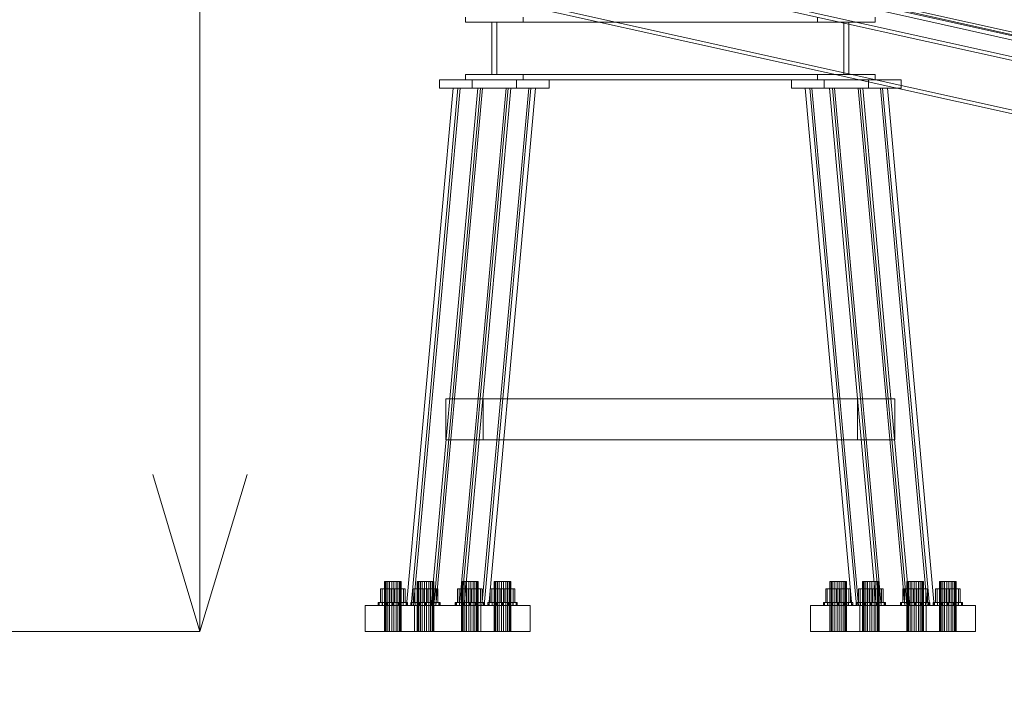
# Model space of a CAD drawing. Header units: millimetres. Extents: x -4738 to 65662, y -68080 to 6847.
# Tile 896 of 1056: x 24808 to 25748, y -67 to 585. Entities that reach past the tile are written whole.
import ezdxf

# ---------------------------------------------------------------- set-up
doc = ezdxf.new("R2010")
doc.units = ezdxf.units.MM
for name, color, linetype, lineweight in [('COTAS_O', 1, 'Continuous', 0), ('COTAS_P', 1, 'Continuous', 0), ('lateral_C10', 7, 'Continuous', 0)]:
    doc.layers.add(name, color=color, linetype=linetype, lineweight=lineweight)
doc.dimstyles.new('R19_100', dxfattribs={"dimtxt": 250, "dimasz": 150, "dimexe": 150, "dimexo": 80, "dimgap": 100, "dimtad": 1, "dimtih": 1, "dimtoh": 1, "dimdsep": 46, "dimcen": 0.09, "dimadec": 0, "dimazin": 0, "dimtfac": 1, "dimtdec": 4, "dimtofl": 0, "dimtmove": 0, "dimatfit": 3, "dimfxl": 1, "dimtolj": 1, "dimtzin": 0, "dimarcsym": 0})

# ---------------------------------------------------------------- blocks, each defined once
blk = doc.blocks.new('DIM_R31_6')
at = {"layer": 'COTAS_P'}
for p, q in [((24580.07, 3250), (24980.07, 3250)), ((24980.07, 3250), (24935.07, 3100)), ((24980.07, 0), (24980.07, 3250)), ((24980.07, 3250), (25025.07, 3100)), ((24980.07, 0), (24935.07, 150)), ((24980.07, 0), (25025.07, 150)), ((24580.07, 0), (24980.07, 0))]:
    blk.add_line(p, q, dxfattribs=at)
blk.add_text('3250 P', height=250, rotation=90, dxfattribs=at).set_placement((24880.07, 1625))
blk = doc.blocks.new('DIM_R31_26')
at = {"layer": 'COTAS_O'}
for p, q in [((23750.07, 0), (23750.07, -900)), ((25950.07, 0), (25950.07, -900)), ((23750.07, -900), (23900.07, -855)), ((25950.07, -900), (25800.07, -855)), ((23750.07, -900), (25950.07, -900)), ((23750.07, -900), (23900.07, -945)), ((25950.07, -900), (25800.07, -945))]:
    blk.add_line(p, q, dxfattribs=at)
blk.add_text('2200 O', height=250, dxfattribs=at).set_placement((24850.07, -800))
blk = doc.blocks.new('DIM_R31_32')
at = {"layer": 'COTAS_P'}
for p, q in [((112.7, 0), (112.7, -2500)), ((65298.09, 0), (65298.09, -2500)), ((112.7, -2500), (262.7, -2455)), ((65298.09, -2500), (65148.09, -2455)), ((112.7, -2500), (65298.09, -2500)), ((112.7, -2500), (262.7, -2545)), ((65298.09, -2500), (65148.09, -2545))]:
    blk.add_line(p, q, dxfattribs=at)
blk.add_text('65185.39 P', height=250, dxfattribs=at).set_placement((32705.4, -2400))

msp = doc.modelspace()

# ---------------------------------------------------------------- linework, layer by layer
at = {"layer": 'lateral_C10'}
for p, q in [((18241.459, 2248.813), (27684.903, 132.947)), ((27685.833, 137.844), (18242.389, 2253.71)), ((25082.188, 695.397), (26164.36, 454.824)), ((26179.99, 454.824), (25097.818, 695.397)), ((26155.133, 405.839), (25072.961, 646.412)), ((26170.763, 405.839), (25088.591, 646.412)), ((26491.177, 405.839), (25409.006, 646.412)), ((26506.807, 405.839), (25424.635, 646.412)), ((25233.523, 587.111), (25233.523, 582.111)), ((25288.753, 582.111), (25288.753, 587.111)), ((25569.567, 582.111), (25569.567, 587.111)), ((25624.797, 587.111), (25624.797, 582.111)), ((25233.523, 582.111), (25288.753, 582.111)), ((25233.523, 582.111), (25569.567, 582.111)), ((25258.837, 582.111), (25258.837, 532.111)), ((25263.439, 582.111), (25258.837, 582.111)), ((25594.881, 582.111), (25258.837, 582.111)), ((25263.439, 532.111), (25263.439, 582.111)), ((25263.439, 582.111), (25599.484, 582.111)), ((25288.753, 582.111), (25624.797, 582.111)), ((25624.797, 582.111), (25569.567, 582.111)), ((25594.881, 582.111), (25599.484, 582.111)), ((25594.881, 532.111), (25594.881, 582.111)), ((25599.484, 582.111), (25599.484, 532.111)), ((25239.948, 527.111), (25208.688, 527.111)), ((25208.688, 527.111), (25282.328, 527.111)), ((25208.688, 527.111), (25208.688, 519.111)), ((25233.523, 532.111), (25233.523, 527.111)), ((25288.753, 532.111), (25233.523, 532.111)), ((25569.567, 532.111), (25233.523, 532.111)), ((25233.523, 527.111), (25288.753, 527.111)), ((25233.523, 527.111), (25569.567, 527.111)), ((25313.588, 527.111), (25239.948, 527.111)), ((25239.948, 519.111), (25239.948, 527.111)), ((25258.837, 532.111), (25263.439, 532.111)), ((25258.837, 532.111), (25594.881, 532.111)), ((25263.439, 532.111), (25599.484, 532.111)), ((25282.328, 527.111), (25313.588, 527.111)), ((25282.328, 519.111), (25282.328, 527.111)), ((25288.753, 527.111), (25288.753, 532.111)), ((25288.753, 532.111), (25624.797, 532.111)), ((25288.753, 527.111), (25624.797, 527.111)), ((25313.588, 527.111), (25313.588, 519.111)), ((25575.992, 527.111), (25544.733, 527.111)), ((25544.733, 527.111), (25618.372, 527.111)), ((25544.733, 527.111), (25544.733, 519.111)), ((25569.567, 532.111), (25624.797, 532.111)), ((25569.567, 527.111), (25569.567, 532.111)), ((25624.797, 527.111), (25569.567, 527.111)), ((25649.632, 527.111), (25575.992, 527.111)), ((25575.992, 519.111), (25575.992, 527.111)), ((25599.484, 532.111), (25594.881, 532.111)), ((25618.372, 527.111), (25649.632, 527.111)), ((25618.372, 519.111), (25618.372, 527.111)), ((25624.797, 532.111), (25624.797, 527.111)), ((25649.632, 527.111), (25649.632, 519.111)), ((25221.801, 519.111), (25177.226, 25)), ((25181.829, 25), (25226.403, 519.111)), ((25183.783, 25), (25228.357, 519.111)), ((25200.671, 25), (25245.246, 519.111)), ((25247.894, 519.111), (25203.32, 25)), ((25249.848, 519.111), (25205.274, 25)), ((25282.328, 519.111), (25208.688, 519.111)), ((25208.688, 519.111), (25239.948, 519.111)), ((25245.246, 519.111), (25221.801, 519.111)), ((25221.801, 519.111), (25226.403, 519.111)), ((25226.403, 519.111), (25249.848, 519.111)), ((25228.357, 519.111), (25226.403, 519.111)), ((25226.403, 519.111), (25272.428, 519.111)), ((25272.428, 519.111), (25227.854, 25)), ((25274.382, 519.111), (25228.357, 519.111)), ((25274.382, 519.111), (25229.807, 25)), ((25232.456, 25), (25277.031, 519.111)), ((25239.948, 519.111), (25313.588, 519.111)), ((25249.848, 519.111), (25245.246, 519.111)), ((25249.848, 519.111), (25247.894, 519.111)), ((25247.894, 519.111), (25293.919, 519.111)), ((25249.345, 25), (25293.919, 519.111)), ((25295.873, 519.111), (25249.848, 519.111)), ((25251.299, 25), (25295.873, 519.111)), ((25300.476, 519.111), (25255.901, 25)), ((25295.873, 519.111), (25272.428, 519.111)), ((25272.428, 519.111), (25277.031, 519.111)), ((25272.428, 519.111), (25274.382, 519.111)), ((25277.031, 519.111), (25300.476, 519.111)), ((25313.588, 519.111), (25282.328, 519.111)), ((25293.919, 519.111), (25295.873, 519.111)), ((25300.476, 519.111), (25295.873, 519.111)), ((25618.372, 519.111), (25544.733, 519.111)), ((25544.733, 519.111), (25575.992, 519.111)), ((25581.29, 519.111), (25557.845, 519.111)), ((25557.845, 519.111), (25562.448, 519.111)), ((25557.845, 519.111), (25602.42, 25)), ((25562.448, 519.111), (25585.892, 519.111)), ((25607.022, 25), (25562.448, 519.111)), ((25564.401, 519.111), (25562.448, 519.111)), ((25562.448, 519.111), (25608.472, 519.111)), ((25610.426, 519.111), (25564.401, 519.111)), ((25608.976, 25), (25564.401, 519.111)), ((25575.992, 519.111), (25649.632, 519.111)), ((25585.892, 519.111), (25581.29, 519.111)), ((25625.864, 25), (25581.29, 519.111)), ((25585.892, 519.111), (25583.939, 519.111)), ((25583.939, 519.111), (25629.964, 519.111)), ((25583.939, 519.111), (25628.513, 25)), ((25585.892, 519.111), (25630.467, 25)), ((25631.917, 519.111), (25585.892, 519.111)), ((25631.917, 519.111), (25608.472, 519.111)), ((25608.472, 519.111), (25613.075, 519.111)), ((25608.472, 519.111), (25653.047, 25)), ((25608.472, 519.111), (25610.426, 519.111)), ((25610.426, 519.111), (25655.001, 25)), ((25613.075, 519.111), (25636.52, 519.111)), ((25657.649, 25), (25613.075, 519.111)), ((25649.632, 519.111), (25618.372, 519.111)), ((25629.964, 519.111), (25631.917, 519.111)), ((25674.538, 25), (25629.964, 519.111)), ((25636.52, 519.111), (25631.917, 519.111)), ((25676.492, 25), (25631.917, 519.111)), ((25636.52, 519.111), (25681.094, 25)), ((25607.76, 222.38), (25214.661, 222.38)), ((25214.661, 222.38), (25250.56, 222.38)), ((25214.661, 183.38), (25214.661, 222.38)), ((25250.56, 222.38), (25643.66, 222.38)), ((25250.56, 183.38), (25250.56, 222.38)), ((25643.66, 222.38), (25607.76, 222.38)), ((25607.76, 183.38), (25607.76, 222.38)), ((25643.66, 222.38), (25643.66, 183.38)), ((25250.56, 183.38), (25214.661, 183.38)), ((25214.661, 183.38), (25607.76, 183.38)), ((25643.66, 183.38), (25250.56, 183.38)), ((25607.76, 183.38), (25643.66, 183.38)), ((25156.75, 48), (25156.173, 48)), ((25156.173, 48), (25157.725, 48)), ((25156.173, 0), (25156.173, 48)), ((25159.299, 48), (25156.75, 48)), ((25156.75, 48), (25156.75, 0)), ((25157.725, 48), (25160.988, 48)), ((25157.725, 0), (25157.725, 48)), ((25163.139, 48), (25159.299, 48)), ((25159.299, 0), (25159.299, 48)), ((25160.988, 48), (25165.089, 48)), ((25160.988, 0), (25160.988, 48)), ((25167.24, 48), (25163.139, 48)), ((25163.139, 0), (25163.139, 48)), ((25165.089, 48), (25168.928, 48)), ((25165.089, 0), (25165.089, 48)), ((25170.503, 48), (25167.24, 48)), ((25167.24, 0), (25167.24, 48)), ((25168.928, 48), (25171.478, 48)), ((25168.928, 0), (25168.928, 48)), ((25172.054, 48), (25170.503, 48)), ((25170.503, 0), (25170.503, 48)), ((25171.478, 48), (25172.054, 48)), ((25171.478, 0), (25171.478, 48)), ((25172.054, 0), (25172.054, 48)), ((25188.01, 48), (25187.433, 48)), ((25187.433, 48), (25188.985, 48)), ((25187.433, 0), (25187.433, 48)), ((25190.559, 48), (25188.01, 48)), ((25188.01, 48), (25188.01, 0)), ((25188.985, 48), (25192.248, 48)), ((25188.985, 0), (25188.985, 48)), ((25194.399, 48), (25190.559, 48)), ((25190.559, 0), (25190.559, 48)), ((25192.248, 48), (25196.349, 48)), ((25192.248, 0), (25192.248, 48)), ((25198.5, 48), (25194.399, 48)), ((25194.399, 0), (25194.399, 48)), ((25196.349, 48), (25200.188, 48)), ((25196.349, 0), (25196.349, 48)), ((25201.763, 48), (25198.5, 48)), ((25198.5, 0), (25198.5, 48)), ((25200.188, 48), (25202.738, 48)), ((25200.188, 0), (25200.188, 48)), ((25203.314, 48), (25201.763, 48)), ((25201.763, 0), (25201.763, 48)), ((25202.738, 48), (25203.314, 48)), ((25202.738, 0), (25202.738, 48)), ((25203.314, 0), (25203.314, 48)), ((25230.39, 48), (25229.813, 48)), ((25229.813, 48), (25231.364, 48)), ((25229.813, 0), (25229.813, 48)), ((25232.939, 48), (25230.39, 48)), ((25230.39, 48), (25230.39, 0)), ((25231.364, 48), (25234.628, 48)), ((25231.364, 0), (25231.364, 48)), ((25236.779, 48), (25232.939, 48)), ((25232.939, 0), (25232.939, 48)), ((25234.628, 48), (25238.728, 48)), ((25234.628, 0), (25234.628, 48)), ((25240.88, 48), (25236.779, 48)), ((25236.779, 0), (25236.779, 48)), ((25238.728, 48), (25242.568, 48)), ((25238.728, 0), (25238.728, 48)), ((25244.143, 48), (25240.88, 48)), ((25240.88, 0), (25240.88, 48)), ((25242.568, 48), (25245.118, 48)), ((25242.568, 0), (25242.568, 48)), ((25245.694, 48), (25244.143, 48)), ((25244.143, 0), (25244.143, 48)), ((25245.118, 48), (25245.694, 48)), ((25245.118, 0), (25245.118, 48)), ((25245.694, 0), (25245.694, 48)), ((25261.65, 48), (25261.073, 48)), ((25261.073, 48), (25262.624, 48)), ((25261.073, 0), (25261.073, 48)), ((25264.199, 48), (25261.65, 48)), ((25261.65, 48), (25261.65, 0)), ((25262.624, 48), (25265.888, 48)), ((25262.624, 0), (25262.624, 48)), ((25268.039, 48), (25264.199, 48)), ((25264.199, 0), (25264.199, 48)), ((25265.888, 48), (25269.988, 48)), ((25265.888, 0), (25265.888, 48)), ((25272.14, 48), (25268.039, 48)), ((25268.039, 0), (25268.039, 48)), ((25269.988, 48), (25273.828, 48)), ((25269.988, 0), (25269.988, 48)), ((25275.403, 48), (25272.14, 48)), ((25272.14, 0), (25272.14, 48)), ((25273.828, 48), (25276.378, 48)), ((25273.828, 0), (25273.828, 48)), ((25276.954, 48), (25275.403, 48)), ((25275.403, 0), (25275.403, 48)), ((25276.378, 48), (25276.954, 48)), ((25276.378, 0), (25276.378, 48)), ((25276.954, 0), (25276.954, 48)), ((25581.943, 48), (25581.367, 48)), ((25581.367, 48), (25582.918, 48)), ((25581.367, 0), (25581.367, 48)), ((25584.493, 48), (25581.943, 48)), ((25581.943, 48), (25581.943, 0)), ((25582.918, 48), (25586.181, 48)), ((25582.918, 0), (25582.918, 48)), ((25588.332, 48), (25584.493, 48)), ((25584.493, 0), (25584.493, 48)), ((25586.181, 48), (25590.282, 48)), ((25586.181, 0), (25586.181, 48)), ((25592.433, 48), (25588.332, 48)), ((25588.332, 0), (25588.332, 48)), ((25590.282, 48), (25594.121, 48)), ((25590.282, 0), (25590.282, 48)), ((25595.696, 48), (25592.433, 48)), ((25592.433, 0), (25592.433, 48)), ((25594.121, 48), (25596.671, 48)), ((25594.121, 0), (25594.121, 48)), ((25597.247, 48), (25595.696, 48)), ((25595.696, 0), (25595.696, 48)), ((25596.671, 48), (25597.247, 48)), ((25596.671, 0), (25596.671, 48)), ((25597.247, 0), (25597.247, 48)), ((25613.203, 48), (25612.627, 48)), ((25612.627, 48), (25614.178, 48)), ((25612.627, 0), (25612.627, 48)), ((25615.753, 48), (25613.203, 48)), ((25613.203, 48), (25613.203, 0)), ((25614.178, 48), (25617.441, 48)), ((25614.178, 0), (25614.178, 48)), ((25619.592, 48), (25615.753, 48)), ((25615.753, 0), (25615.753, 48)), ((25617.441, 48), (25621.542, 48)), ((25617.441, 0), (25617.441, 48)), ((25623.693, 48), (25619.592, 48)), ((25619.592, 0), (25619.592, 48)), ((25621.542, 48), (25625.381, 48)), ((25621.542, 0), (25621.542, 48)), ((25626.956, 48), (25623.693, 48)), ((25623.693, 0), (25623.693, 48)), ((25625.381, 48), (25627.931, 48)), ((25625.381, 0), (25625.381, 48)), ((25628.507, 48), (25626.956, 48)), ((25626.956, 0), (25626.956, 48)), ((25627.931, 48), (25628.507, 48)), ((25627.931, 0), (25627.931, 48)), ((25628.507, 0), (25628.507, 48)), ((25655.583, 48), (25655.006, 48)), ((25655.006, 48), (25656.558, 48)), ((25655.006, 0), (25655.006, 48)), ((25658.132, 48), (25655.583, 48)), ((25655.583, 48), (25655.583, 0)), ((25656.558, 48), (25659.821, 48)), ((25656.558, 0), (25656.558, 48)), ((25661.972, 48), (25658.132, 48)), ((25658.132, 0), (25658.132, 48)), ((25659.821, 48), (25663.922, 48)), ((25659.821, 0), (25659.821, 48)), ((25666.073, 48), (25661.972, 48)), ((25661.972, 0), (25661.972, 48)), ((25663.922, 48), (25667.761, 48)), ((25663.922, 0), (25663.922, 48)), ((25669.336, 48), (25666.073, 48)), ((25666.073, 0), (25666.073, 48)), ((25667.761, 48), (25670.311, 48)), ((25667.761, 0), (25667.761, 48)), ((25670.887, 48), (25669.336, 48)), ((25669.336, 0), (25669.336, 48)), ((25670.311, 48), (25670.887, 48)), ((25670.311, 0), (25670.311, 48)), ((25670.887, 0), (25670.887, 48)), ((25686.843, 48), (25686.266, 48)), ((25686.266, 48), (25687.818, 48)), ((25686.266, 0), (25686.266, 48)), ((25689.392, 48), (25686.843, 48)), ((25686.843, 48), (25686.843, 0)), ((25687.818, 48), (25691.081, 48)), ((25687.818, 0), (25687.818, 48)), ((25693.232, 48), (25689.392, 48)), ((25689.392, 0), (25689.392, 48)), ((25691.081, 48), (25695.182, 48)), ((25691.081, 0), (25691.081, 48)), ((25697.333, 48), (25693.232, 48)), ((25693.232, 0), (25693.232, 48)), ((25695.182, 48), (25699.021, 48)), ((25695.182, 0), (25695.182, 48)), ((25700.596, 48), (25697.333, 48)), ((25697.333, 0), (25697.333, 48)), ((25699.021, 48), (25701.571, 48)), ((25699.021, 0), (25699.021, 48)), ((25702.147, 48), (25700.596, 48)), ((25700.596, 0), (25700.596, 48)), ((25701.571, 48), (25702.147, 48)), ((25701.571, 0), (25701.571, 48)), ((25702.147, 0), (25702.147, 48)), ((25152.331, 40.8), (25153.891, 40.8)), ((25162.554, 40.8), (25152.331, 40.8)), ((25152.331, 40.8), (25152.331, 28)), ((25153.891, 40.8), (25165.674, 40.8)), ((25153.891, 28), (25153.891, 40.8)), ((25174.337, 40.8), (25162.554, 40.8)), ((25162.554, 28), (25162.554, 40.8)), ((25165.674, 40.8), (25175.896, 40.8)), ((25165.674, 28), (25165.674, 40.8)), ((25175.896, 40.8), (25174.337, 40.8)), ((25174.337, 28), (25174.337, 40.8)), ((25175.896, 28), (25175.896, 40.8)), ((25183.591, 40.8), (25185.151, 40.8)), ((25193.814, 40.8), (25183.591, 40.8)), ((25183.591, 40.8), (25183.591, 28)), ((25185.151, 40.8), (25196.933, 40.8)), ((25185.151, 28), (25185.151, 40.8)), ((25205.596, 40.8), (25193.814, 40.8)), ((25193.814, 28), (25193.814, 40.8)), ((25196.933, 40.8), (25207.156, 40.8)), ((25196.933, 28), (25196.933, 40.8)), ((25207.156, 40.8), (25205.596, 40.8)), ((25205.596, 28), (25205.596, 40.8)), ((25207.156, 28), (25207.156, 40.8)), ((25225.971, 40.8), (25227.531, 40.8)), ((25236.194, 40.8), (25225.971, 40.8)), ((25225.971, 40.8), (25225.971, 28)), ((25227.531, 40.8), (25239.313, 40.8)), ((25227.531, 28), (25227.531, 40.8)), ((25247.976, 40.8), (25236.194, 40.8)), ((25236.194, 28), (25236.194, 40.8)), ((25239.313, 40.8), (25249.536, 40.8)), ((25239.313, 28), (25239.313, 40.8)), ((25249.536, 40.8), (25247.976, 40.8)), ((25247.976, 28), (25247.976, 40.8)), ((25249.536, 28), (25249.536, 40.8)), ((25257.231, 40.8), (25258.791, 40.8)), ((25267.454, 40.8), (25257.231, 40.8)), ((25257.231, 40.8), (25257.231, 28)), ((25258.791, 40.8), (25270.573, 40.8)), ((25258.791, 28), (25258.791, 40.8)), ((25279.236, 40.8), (25267.454, 40.8)), ((25267.454, 28), (25267.454, 40.8)), ((25270.573, 40.8), (25280.796, 40.8)), ((25270.573, 28), (25270.573, 40.8)), ((25280.796, 40.8), (25279.236, 40.8)), ((25279.236, 28), (25279.236, 40.8)), ((25280.796, 28), (25280.796, 40.8)), ((25577.525, 40.8), (25579.084, 40.8)), ((25587.747, 40.8), (25577.525, 40.8)), ((25577.525, 40.8), (25577.525, 28)), ((25579.084, 40.8), (25590.867, 40.8)), ((25579.084, 28), (25579.084, 40.8)), ((25599.53, 40.8), (25587.747, 40.8)), ((25587.747, 28), (25587.747, 40.8)), ((25590.867, 40.8), (25601.089, 40.8)), ((25590.867, 28), (25590.867, 40.8)), ((25601.089, 40.8), (25599.53, 40.8)), ((25599.53, 28), (25599.53, 40.8)), ((25601.089, 28), (25601.089, 40.8)), ((25608.785, 40.8), (25610.344, 40.8)), ((25619.007, 40.8), (25608.785, 40.8)), ((25608.785, 40.8), (25608.785, 28)), ((25610.344, 40.8), (25622.127, 40.8)), ((25610.344, 28), (25610.344, 40.8)), ((25630.79, 40.8), (25619.007, 40.8)), ((25619.007, 28), (25619.007, 40.8)), ((25622.127, 40.8), (25632.349, 40.8)), ((25622.127, 28), (25622.127, 40.8)), ((25632.349, 40.8), (25630.79, 40.8)), ((25630.79, 28), (25630.79, 40.8)), ((25632.349, 28), (25632.349, 40.8)), ((25651.164, 40.8), (25652.724, 40.8)), ((25661.387, 40.8), (25651.164, 40.8)), ((25651.164, 40.8), (25651.164, 28)), ((25652.724, 40.8), (25664.507, 40.8)), ((25652.724, 28), (25652.724, 40.8)), ((25673.17, 40.8), (25661.387, 40.8)), ((25661.387, 28), (25661.387, 40.8)), ((25664.507, 40.8), (25674.729, 40.8)), ((25664.507, 28), (25664.507, 40.8)), ((25674.729, 40.8), (25673.17, 40.8)), ((25673.17, 28), (25673.17, 40.8)), ((25674.729, 28), (25674.729, 40.8)), ((25682.424, 40.8), (25683.984, 40.8)), ((25692.647, 40.8), (25682.424, 40.8)), ((25682.424, 40.8), (25682.424, 28)), ((25683.984, 40.8), (25695.766, 40.8)), ((25683.984, 28), (25683.984, 40.8)), ((25704.429, 40.8), (25692.647, 40.8)), ((25692.647, 28), (25692.647, 40.8)), ((25695.766, 40.8), (25705.989, 40.8)), ((25695.766, 28), (25695.766, 40.8)), ((25705.989, 40.8), (25704.429, 40.8)), ((25704.429, 28), (25704.429, 40.8)), ((25705.989, 28), (25705.989, 40.8)), ((25184.779, 25), (25137.889, 25)), ((25137.889, 25), (25248.349, 25)), ((25137.889, 25), (25137.889, 0)), ((25151.227, 28), (25150.114, 28)), ((25150.114, 28), (25151.133, 28)), ((25150.114, 25), (25150.114, 28)), ((25151.133, 25), (25150.114, 25)), ((25150.114, 25), (25151.227, 25)), ((25151.133, 28), (25154.128, 28)), ((25151.133, 25), (25151.133, 28)), ((25154.128, 25), (25151.133, 25)), ((25154.301, 28), (25151.227, 28)), ((25151.227, 28), (25151.227, 25)), ((25151.227, 25), (25154.301, 25)), ((25153.891, 28), (25152.331, 28)), ((25152.331, 28), (25162.554, 28)), ((25165.674, 28), (25153.891, 28)), ((25154.128, 28), (25158.643, 28)), ((25154.128, 25), (25154.128, 28)), ((25158.643, 25), (25154.128, 25)), ((25158.87, 28), (25154.301, 28)), ((25154.301, 25), (25154.301, 28)), ((25154.301, 25), (25158.87, 25)), ((25158.643, 28), (25163.991, 28)), ((25158.643, 25), (25158.643, 28)), ((25163.991, 25), (25158.643, 25)), ((25164.236, 28), (25158.87, 28)), ((25158.87, 25), (25158.87, 28)), ((25158.87, 25), (25164.236, 25)), ((25162.554, 28), (25174.337, 28)), ((25163.991, 28), (25169.358, 28)), ((25163.991, 25), (25163.991, 28)), ((25169.358, 25), (25163.991, 25)), ((25169.584, 28), (25164.236, 28)), ((25164.236, 25), (25164.236, 28)), ((25164.236, 25), (25169.584, 25)), ((25175.896, 28), (25165.674, 28)), ((25169.358, 28), (25173.926, 28)), ((25169.358, 25), (25169.358, 28)), ((25173.926, 25), (25169.358, 25)), ((25174.1, 28), (25169.584, 28)), ((25169.584, 25), (25169.584, 28)), ((25169.584, 25), (25174.1, 25)), ((25173.926, 28), (25177.001, 28)), ((25173.926, 25), (25173.926, 28)), ((25177.001, 25), (25173.926, 25)), ((25177.095, 28), (25174.1, 28)), ((25174.1, 25), (25174.1, 28)), ((25174.1, 25), (25177.095, 25)), ((25174.337, 28), (25175.896, 28)), ((25177.001, 28), (25178.113, 28)), ((25177.001, 25), (25177.001, 28)), ((25178.113, 25), (25177.001, 25)), ((25178.113, 28), (25177.095, 28)), ((25177.095, 25), (25177.095, 28)), ((25177.095, 25), (25178.113, 25)), ((25181.829, 25), (25177.226, 25)), ((25177.226, 25), (25200.671, 25)), ((25178.113, 25), (25178.113, 28)), ((25182.487, 28), (25181.374, 28)), ((25181.374, 28), (25182.393, 28)), ((25181.374, 25), (25181.374, 28)), ((25182.393, 25), (25181.374, 25)), ((25181.374, 25), (25182.487, 25)), ((25205.274, 25), (25181.829, 25)), ((25227.854, 25), (25181.829, 25)), ((25181.829, 25), (25183.783, 25)), ((25182.393, 28), (25185.388, 28)), ((25182.393, 25), (25182.393, 28)), ((25185.388, 25), (25182.393, 25)), ((25185.561, 28), (25182.487, 28)), ((25182.487, 28), (25182.487, 25)), ((25182.487, 25), (25185.561, 25)), ((25185.151, 28), (25183.591, 28)), ((25183.591, 28), (25193.814, 28)), ((25183.783, 25), (25229.807, 25)), ((25295.238, 25), (25184.779, 25)), ((25184.779, 0), (25184.779, 25)), ((25196.933, 28), (25185.151, 28)), ((25185.388, 28), (25189.903, 28)), ((25185.388, 25), (25185.388, 28)), ((25189.903, 25), (25185.388, 25)), ((25190.13, 28), (25185.561, 28)), ((25185.561, 25), (25185.561, 28)), ((25185.561, 25), (25190.13, 25)), ((25189.903, 28), (25195.251, 28)), ((25189.903, 25), (25189.903, 28)), ((25195.251, 25), (25189.903, 25)), ((25195.496, 28), (25190.13, 28)), ((25190.13, 25), (25190.13, 28)), ((25190.13, 25), (25195.496, 25)), ((25193.814, 28), (25205.596, 28)), ((25195.251, 28), (25200.618, 28)), ((25195.251, 25), (25195.251, 28)), ((25200.618, 25), (25195.251, 25)), ((25200.844, 28), (25195.496, 28)), ((25195.496, 25), (25195.496, 28)), ((25195.496, 25), (25200.844, 25)), ((25207.156, 28), (25196.933, 28)), ((25200.618, 28), (25205.186, 28)), ((25200.618, 25), (25200.618, 28)), ((25205.186, 25), (25200.618, 25)), ((25200.671, 25), (25205.274, 25)), ((25205.359, 28), (25200.844, 28)), ((25200.844, 25), (25200.844, 28)), ((25200.844, 25), (25205.359, 25)), ((25249.345, 25), (25203.32, 25)), ((25203.32, 25), (25205.274, 25)), ((25205.186, 28), (25208.261, 28)), ((25205.186, 25), (25205.186, 28)), ((25208.261, 25), (25205.186, 25)), ((25205.274, 25), (25251.299, 25)), ((25208.354, 28), (25205.359, 28)), ((25205.359, 25), (25205.359, 28)), ((25205.359, 25), (25208.354, 25)), ((25205.596, 28), (25207.156, 28)), ((25208.261, 28), (25209.373, 28)), ((25208.261, 25), (25208.261, 28)), ((25209.373, 25), (25208.261, 25)), ((25209.373, 28), (25208.354, 28)), ((25208.354, 25), (25208.354, 28)), ((25208.354, 25), (25209.373, 25)), ((25209.373, 25), (25209.373, 28)), ((25224.867, 28), (25223.754, 28)), ((25223.754, 28), (25224.773, 28)), ((25223.754, 25), (25223.754, 28)), ((25224.773, 25), (25223.754, 25)), ((25223.754, 25), (25224.867, 25)), ((25224.773, 28), (25227.768, 28)), ((25224.773, 25), (25224.773, 28)), ((25227.768, 25), (25224.773, 25)), ((25227.941, 28), (25224.867, 28)), ((25224.867, 28), (25224.867, 25)), ((25224.867, 25), (25227.941, 25)), ((25227.531, 28), (25225.971, 28)), ((25225.971, 28), (25236.194, 28)), ((25239.313, 28), (25227.531, 28)), ((25227.768, 28), (25232.283, 28)), ((25227.768, 25), (25227.768, 28)), ((25232.283, 25), (25227.768, 25)), ((25232.456, 25), (25227.854, 25)), ((25227.854, 25), (25251.299, 25)), ((25229.807, 25), (25227.854, 25)), ((25232.509, 28), (25227.941, 28)), ((25227.941, 25), (25227.941, 28)), ((25227.941, 25), (25232.509, 25)), ((25232.283, 28), (25237.631, 28)), ((25232.283, 25), (25232.283, 28)), ((25237.631, 25), (25232.283, 25)), ((25255.901, 25), (25232.456, 25)), ((25237.876, 28), (25232.509, 28)), ((25232.509, 25), (25232.509, 28)), ((25232.509, 25), (25237.876, 25)), ((25236.194, 28), (25247.976, 28)), ((25237.631, 28), (25242.998, 28)), ((25237.631, 25), (25237.631, 28)), ((25242.998, 25), (25237.631, 25)), ((25243.224, 28), (25237.876, 28)), ((25237.876, 25), (25237.876, 28)), ((25237.876, 25), (25243.224, 25)), ((25249.536, 28), (25239.313, 28)), ((25242.998, 28), (25247.566, 28)), ((25242.998, 25), (25242.998, 28)), ((25247.566, 25), (25242.998, 25)), ((25247.739, 28), (25243.224, 28)), ((25243.224, 25), (25243.224, 28)), ((25243.224, 25), (25247.739, 25)), ((25247.566, 28), (25250.641, 28)), ((25247.566, 25), (25247.566, 28)), ((25250.641, 25), (25247.566, 25)), ((25250.734, 28), (25247.739, 28)), ((25247.739, 25), (25247.739, 28)), ((25247.739, 25), (25250.734, 25)), ((25247.976, 28), (25249.536, 28)), ((25248.349, 25), (25295.238, 25)), ((25248.349, 0), (25248.349, 25)), ((25251.299, 25), (25249.345, 25)), ((25250.641, 28), (25251.753, 28)), ((25250.641, 25), (25250.641, 28)), ((25251.753, 25), (25250.641, 25)), ((25251.753, 28), (25250.734, 28)), ((25250.734, 25), (25250.734, 28)), ((25250.734, 25), (25251.753, 25)), ((25251.299, 25), (25255.901, 25)), ((25251.753, 25), (25251.753, 28)), ((25256.127, 28), (25255.014, 28)), ((25255.014, 28), (25256.033, 28)), ((25255.014, 25), (25255.014, 28)), ((25256.033, 25), (25255.014, 25)), ((25255.014, 25), (25256.127, 25)), ((25256.033, 28), (25259.028, 28)), ((25256.033, 25), (25256.033, 28)), ((25259.028, 25), (25256.033, 25)), ((25259.201, 28), (25256.127, 28)), ((25256.127, 28), (25256.127, 25)), ((25256.127, 25), (25259.201, 25)), ((25258.791, 28), (25257.231, 28)), ((25257.231, 28), (25267.454, 28)), ((25270.573, 28), (25258.791, 28)), ((25259.028, 28), (25263.543, 28)), ((25259.028, 25), (25259.028, 28)), ((25263.543, 25), (25259.028, 25)), ((25263.769, 28), (25259.201, 28)), ((25259.201, 25), (25259.201, 28)), ((25259.201, 25), (25263.769, 25)), ((25263.543, 28), (25268.891, 28)), ((25263.543, 25), (25263.543, 28)), ((25268.891, 25), (25263.543, 25)), ((25269.136, 28), (25263.769, 28)), ((25263.769, 25), (25263.769, 28)), ((25263.769, 25), (25269.136, 25)), ((25267.454, 28), (25279.236, 28)), ((25268.891, 28), (25274.258, 28)), ((25268.891, 25), (25268.891, 28)), ((25274.258, 25), (25268.891, 25)), ((25274.484, 28), (25269.136, 28)), ((25269.136, 25), (25269.136, 28)), ((25269.136, 25), (25274.484, 25)), ((25280.796, 28), (25270.573, 28)), ((25274.258, 28), (25278.826, 28)), ((25274.258, 25), (25274.258, 28)), ((25278.826, 25), (25274.258, 25)), ((25278.999, 28), (25274.484, 28)), ((25274.484, 25), (25274.484, 28)), ((25274.484, 25), (25278.999, 25)), ((25278.826, 28), (25281.901, 28)), ((25278.826, 25), (25278.826, 28)), ((25281.901, 25), (25278.826, 25)), ((25281.994, 28), (25278.999, 28)), ((25278.999, 25), (25278.999, 28)), ((25278.999, 25), (25281.994, 25)), ((25279.236, 28), (25280.796, 28)), ((25281.901, 28), (25283.013, 28)), ((25281.901, 25), (25281.901, 28)), ((25283.013, 25), (25281.901, 25)), ((25283.013, 28), (25281.994, 28)), ((25281.994, 25), (25281.994, 28)), ((25281.994, 25), (25283.013, 25)), ((25283.013, 25), (25283.013, 28)), ((25295.238, 25), (25295.238, 0)), ((25609.972, 25), (25563.082, 25)), ((25563.082, 25), (25673.542, 25)), ((25563.082, 25), (25563.082, 0)), ((25576.42, 28), (25575.308, 28)), ((25575.308, 28), (25576.326, 28)), ((25575.308, 25), (25575.308, 28)), ((25576.326, 25), (25575.308, 25)), ((25575.308, 25), (25576.42, 25)), ((25576.326, 28), (25579.321, 28)), ((25576.326, 25), (25576.326, 28)), ((25579.321, 25), (25576.326, 25)), ((25579.495, 28), (25576.42, 28)), ((25576.42, 28), (25576.42, 25)), ((25576.42, 25), (25579.495, 25)), ((25579.084, 28), (25577.525, 28)), ((25577.525, 28), (25587.747, 28)), ((25590.867, 28), (25579.084, 28)), ((25579.321, 28), (25583.837, 28)), ((25579.321, 25), (25579.321, 28)), ((25583.837, 25), (25579.321, 25)), ((25584.063, 28), (25579.495, 28)), ((25579.495, 25), (25579.495, 28)), ((25579.495, 25), (25584.063, 25)), ((25583.837, 28), (25589.185, 28)), ((25583.837, 25), (25583.837, 28)), ((25589.185, 25), (25583.837, 25)), ((25589.43, 28), (25584.063, 28)), ((25584.063, 25), (25584.063, 28)), ((25584.063, 25), (25589.43, 25)), ((25587.747, 28), (25599.53, 28)), ((25589.185, 28), (25594.551, 28)), ((25589.185, 25), (25589.185, 28)), ((25594.551, 25), (25589.185, 25)), ((25594.778, 28), (25589.43, 28)), ((25589.43, 25), (25589.43, 28)), ((25589.43, 25), (25594.778, 25)), ((25601.089, 28), (25590.867, 28)), ((25594.551, 28), (25599.12, 28)), ((25594.551, 25), (25594.551, 28)), ((25599.12, 25), (25594.551, 25)), ((25599.293, 28), (25594.778, 28)), ((25594.778, 25), (25594.778, 28)), ((25594.778, 25), (25599.293, 25)), ((25599.12, 28), (25602.194, 28)), ((25599.12, 25), (25599.12, 28)), ((25602.194, 25), (25599.12, 25)), ((25602.288, 28), (25599.293, 28)), ((25599.293, 25), (25599.293, 28)), ((25599.293, 25), (25602.288, 25)), ((25599.53, 28), (25601.089, 28)), ((25602.194, 28), (25603.307, 28)), ((25602.194, 25), (25602.194, 28)), ((25603.307, 25), (25602.194, 25)), ((25603.307, 28), (25602.288, 28)), ((25602.288, 25), (25602.288, 28)), ((25602.288, 25), (25603.307, 25)), ((25607.022, 25), (25602.42, 25)), ((25602.42, 25), (25625.864, 25)), ((25603.307, 25), (25603.307, 28)), ((25607.68, 28), (25606.568, 28)), ((25606.568, 28), (25607.586, 28)), ((25606.568, 25), (25606.568, 28)), ((25607.586, 25), (25606.568, 25)), ((25606.568, 25), (25607.68, 25)), ((25630.467, 25), (25607.022, 25)), ((25653.047, 25), (25607.022, 25)), ((25607.022, 25), (25608.976, 25)), ((25607.586, 28), (25610.581, 28)), ((25607.586, 25), (25607.586, 28)), ((25610.581, 25), (25607.586, 25)), ((25610.754, 28), (25607.68, 28)), ((25607.68, 28), (25607.68, 25)), ((25607.68, 25), (25610.754, 25)), ((25610.344, 28), (25608.785, 28)), ((25608.785, 28), (25619.007, 28)), ((25608.976, 25), (25655.001, 25)), ((25720.432, 25), (25609.972, 25)), ((25609.972, 0), (25609.972, 25)), ((25622.127, 28), (25610.344, 28)), ((25610.581, 28), (25615.096, 28)), ((25610.581, 25), (25610.581, 28)), ((25615.096, 25), (25610.581, 25)), ((25615.323, 28), (25610.754, 28)), ((25610.754, 25), (25610.754, 28)), ((25610.754, 25), (25615.323, 25)), ((25615.096, 28), (25620.445, 28)), ((25615.096, 25), (25615.096, 28)), ((25620.445, 25), (25615.096, 25)), ((25620.689, 28), (25615.323, 28)), ((25615.323, 25), (25615.323, 28)), ((25615.323, 25), (25620.689, 25)), ((25619.007, 28), (25630.79, 28)), ((25620.445, 28), (25625.811, 28)), ((25620.445, 25), (25620.445, 28)), ((25625.811, 25), (25620.445, 25)), ((25626.037, 28), (25620.689, 28)), ((25620.689, 25), (25620.689, 28)), ((25620.689, 25), (25626.037, 25)), ((25632.349, 28), (25622.127, 28)), ((25625.811, 28), (25630.38, 28)), ((25625.811, 25), (25625.811, 28)), ((25630.38, 25), (25625.811, 25)), ((25625.864, 25), (25630.467, 25)), ((25630.553, 28), (25626.037, 28)), ((25626.037, 25), (25626.037, 28)), ((25626.037, 25), (25630.553, 25)), ((25674.538, 25), (25628.513, 25)), ((25628.513, 25), (25630.467, 25)), ((25630.38, 28), (25633.454, 28)), ((25630.38, 25), (25630.38, 28)), ((25633.454, 25), (25630.38, 25)), ((25630.467, 25), (25676.492, 25)), ((25633.548, 28), (25630.553, 28)), ((25630.553, 25), (25630.553, 28)), ((25630.553, 25), (25633.548, 25)), ((25630.79, 28), (25632.349, 28)), ((25633.454, 28), (25634.566, 28)), ((25633.454, 25), (25633.454, 28)), ((25634.566, 25), (25633.454, 25)), ((25634.566, 28), (25633.548, 28)), ((25633.548, 25), (25633.548, 28)), ((25633.548, 25), (25634.566, 25)), ((25634.566, 25), (25634.566, 28)), ((25650.06, 28), (25648.947, 28)), ((25648.947, 28), (25649.966, 28)), ((25648.947, 25), (25648.947, 28)), ((25649.966, 25), (25648.947, 25)), ((25648.947, 25), (25650.06, 25)), ((25649.966, 28), (25652.961, 28)), ((25649.966, 25), (25649.966, 28)), ((25652.961, 25), (25649.966, 25)), ((25653.134, 28), (25650.06, 28)), ((25650.06, 28), (25650.06, 25)), ((25650.06, 25), (25653.134, 25)), ((25652.724, 28), (25651.164, 28)), ((25651.164, 28), (25661.387, 28)), ((25664.507, 28), (25652.724, 28)), ((25652.961, 28), (25657.476, 28)), ((25652.961, 25), (25652.961, 28)), ((25657.476, 25), (25652.961, 25)), ((25657.649, 25), (25653.047, 25)), ((25653.047, 25), (25676.492, 25)), ((25655.001, 25), (25653.047, 25)), ((25657.703, 28), (25653.134, 28)), ((25653.134, 25), (25653.134, 28)), ((25653.134, 25), (25657.703, 25)), ((25657.476, 28), (25662.824, 28)), ((25657.476, 25), (25657.476, 28)), ((25662.824, 25), (25657.476, 25)), ((25681.094, 25), (25657.649, 25)), ((25663.069, 28), (25657.703, 28)), ((25657.703, 25), (25657.703, 28)), ((25657.703, 25), (25663.069, 25)), ((25661.387, 28), (25673.17, 28)), ((25662.824, 28), (25668.191, 28)), ((25662.824, 25), (25662.824, 28)), ((25668.191, 25), (25662.824, 25)), ((25668.417, 28), (25663.069, 28)), ((25663.069, 25), (25663.069, 28)), ((25663.069, 25), (25668.417, 25)), ((25674.729, 28), (25664.507, 28)), ((25668.191, 28), (25672.759, 28)), ((25668.191, 25), (25668.191, 28)), ((25672.759, 25), (25668.191, 25)), ((25672.933, 28), (25668.417, 28)), ((25668.417, 25), (25668.417, 28)), ((25668.417, 25), (25672.933, 25)), ((25672.759, 28), (25675.834, 28)), ((25672.759, 25), (25672.759, 28)), ((25675.834, 25), (25672.759, 25)), ((25675.928, 28), (25672.933, 28)), ((25672.933, 25), (25672.933, 28)), ((25672.933, 25), (25675.928, 25)), ((25673.17, 28), (25674.729, 28)), ((25673.542, 25), (25720.432, 25)), ((25673.542, 0), (25673.542, 25)), ((25676.492, 25), (25674.538, 25)), ((25675.834, 28), (25676.946, 28)), ((25675.834, 25), (25675.834, 28)), ((25676.946, 25), (25675.834, 25)), ((25676.946, 28), (25675.928, 28)), ((25675.928, 25), (25675.928, 28)), ((25675.928, 25), (25676.946, 25)), ((25676.492, 25), (25681.094, 25)), ((25676.946, 25), (25676.946, 28)), ((25681.32, 28), (25680.207, 28)), ((25680.207, 28), (25681.226, 28)), ((25680.207, 25), (25680.207, 28)), ((25681.226, 25), (25680.207, 25)), ((25680.207, 25), (25681.32, 25)), ((25681.226, 28), (25684.221, 28)), ((25681.226, 25), (25681.226, 28)), ((25684.221, 25), (25681.226, 25)), ((25684.394, 28), (25681.32, 28)), ((25681.32, 28), (25681.32, 25)), ((25681.32, 25), (25684.394, 25)), ((25683.984, 28), (25682.424, 28)), ((25682.424, 28), (25692.647, 28)), ((25695.766, 28), (25683.984, 28)), ((25684.221, 28), (25688.736, 28)), ((25684.221, 25), (25684.221, 28)), ((25688.736, 25), (25684.221, 25)), ((25688.963, 28), (25684.394, 28)), ((25684.394, 25), (25684.394, 28)), ((25684.394, 25), (25688.963, 25)), ((25688.736, 28), (25694.084, 28)), ((25688.736, 25), (25688.736, 28)), ((25694.084, 25), (25688.736, 25)), ((25694.329, 28), (25688.963, 28)), ((25688.963, 25), (25688.963, 28)), ((25688.963, 25), (25694.329, 25)), ((25692.647, 28), (25704.429, 28)), ((25694.084, 28), (25699.451, 28)), ((25694.084, 25), (25694.084, 28)), ((25699.451, 25), (25694.084, 25)), ((25699.677, 28), (25694.329, 28)), ((25694.329, 25), (25694.329, 28)), ((25694.329, 25), (25699.677, 25)), ((25705.989, 28), (25695.766, 28)), ((25699.451, 28), (25704.019, 28)), ((25699.451, 25), (25699.451, 28)), ((25704.019, 25), (25699.451, 25)), ((25704.192, 28), (25699.677, 28)), ((25699.677, 25), (25699.677, 28)), ((25699.677, 25), (25704.192, 25)), ((25704.019, 28), (25707.094, 28)), ((25704.019, 25), (25704.019, 28)), ((25707.094, 25), (25704.019, 25)), ((25707.187, 28), (25704.192, 28)), ((25704.192, 25), (25704.192, 28)), ((25704.192, 25), (25707.187, 25)), ((25704.429, 28), (25705.989, 28)), ((25707.094, 28), (25708.206, 28)), ((25707.094, 25), (25707.094, 28)), ((25708.206, 25), (25707.094, 25)), ((25708.206, 28), (25707.187, 28)), ((25707.187, 25), (25707.187, 28)), ((25707.187, 25), (25708.206, 25)), ((25708.206, 25), (25708.206, 28)), ((25720.432, 25), (25720.432, 0)), ((25248.349, 0), (25137.889, 0)), ((25137.889, 0), (25184.779, 0)), ((25157.725, 0), (25156.173, 0)), ((25156.173, 0), (25156.75, 0)), ((25156.75, 0), (25159.299, 0)), ((25160.988, 0), (25157.725, 0)), ((25159.299, 0), (25163.139, 0)), ((25165.089, 0), (25160.988, 0)), ((25163.139, 0), (25167.24, 0)), ((25168.928, 0), (25165.089, 0)), ((25167.24, 0), (25170.503, 0)), ((25171.478, 0), (25168.928, 0)), ((25170.503, 0), (25172.054, 0)), ((25172.054, 0), (25171.478, 0)), ((25184.779, 0), (25295.238, 0)), ((25188.985, 0), (25187.433, 0)), ((25187.433, 0), (25188.01, 0)), ((25188.01, 0), (25190.559, 0)), ((25192.248, 0), (25188.985, 0)), ((25190.559, 0), (25194.399, 0)), ((25196.349, 0), (25192.248, 0)), ((25194.399, 0), (25198.5, 0)), ((25200.188, 0), (25196.349, 0)), ((25198.5, 0), (25201.763, 0)), ((25202.738, 0), (25200.188, 0)), ((25201.763, 0), (25203.314, 0)), ((25203.314, 0), (25202.738, 0)), ((25231.364, 0), (25229.813, 0)), ((25229.813, 0), (25230.39, 0)), ((25230.39, 0), (25232.939, 0)), ((25234.628, 0), (25231.364, 0)), ((25232.939, 0), (25236.779, 0)), ((25238.728, 0), (25234.628, 0)), ((25236.779, 0), (25240.88, 0)), ((25242.568, 0), (25238.728, 0)), ((25240.88, 0), (25244.143, 0)), ((25245.118, 0), (25242.568, 0)), ((25244.143, 0), (25245.694, 0)), ((25245.694, 0), (25245.118, 0)), ((25295.238, 0), (25248.349, 0)), ((25262.624, 0), (25261.073, 0)), ((25261.073, 0), (25261.65, 0)), ((25261.65, 0), (25264.199, 0)), ((25265.888, 0), (25262.624, 0)), ((25264.199, 0), (25268.039, 0)), ((25269.988, 0), (25265.888, 0)), ((25268.039, 0), (25272.14, 0)), ((25273.828, 0), (25269.988, 0)), ((25272.14, 0), (25275.403, 0)), ((25276.378, 0), (25273.828, 0)), ((25275.403, 0), (25276.954, 0)), ((25276.954, 0), (25276.378, 0)), ((25673.542, 0), (25563.082, 0)), ((25563.082, 0), (25609.972, 0)), ((25582.918, 0), (25581.367, 0)), ((25581.367, 0), (25581.943, 0)), ((25581.943, 0), (25584.493, 0)), ((25586.181, 0), (25582.918, 0)), ((25584.493, 0), (25588.332, 0)), ((25590.282, 0), (25586.181, 0)), ((25588.332, 0), (25592.433, 0)), ((25594.121, 0), (25590.282, 0)), ((25592.433, 0), (25595.696, 0)), ((25596.671, 0), (25594.121, 0)), ((25595.696, 0), (25597.247, 0)), ((25597.247, 0), (25596.671, 0)), ((25609.972, 0), (25720.432, 0)), ((25614.178, 0), (25612.627, 0)), ((25612.627, 0), (25613.203, 0)), ((25613.203, 0), (25615.753, 0)), ((25617.441, 0), (25614.178, 0)), ((25615.753, 0), (25619.592, 0)), ((25621.542, 0), (25617.441, 0)), ((25619.592, 0), (25623.693, 0)), ((25625.381, 0), (25621.542, 0)), ((25623.693, 0), (25626.956, 0)), ((25627.931, 0), (25625.381, 0)), ((25626.956, 0), (25628.507, 0)), ((25628.507, 0), (25627.931, 0)), ((25656.558, 0), (25655.006, 0)), ((25655.006, 0), (25655.583, 0)), ((25655.583, 0), (25658.132, 0)), ((25659.821, 0), (25656.558, 0)), ((25658.132, 0), (25661.972, 0)), ((25663.922, 0), (25659.821, 0)), ((25661.972, 0), (25666.073, 0)), ((25667.761, 0), (25663.922, 0)), ((25666.073, 0), (25669.336, 0)), ((25670.311, 0), (25667.761, 0)), ((25669.336, 0), (25670.887, 0)), ((25670.887, 0), (25670.311, 0)), ((25720.432, 0), (25673.542, 0)), ((25687.818, 0), (25686.266, 0)), ((25686.266, 0), (25686.843, 0)), ((25686.843, 0), (25689.392, 0)), ((25691.081, 0), (25687.818, 0)), ((25689.392, 0), (25693.232, 0)), ((25695.182, 0), (25691.081, 0)), ((25693.232, 0), (25697.333, 0)), ((25699.021, 0), (25695.182, 0)), ((25697.333, 0), (25700.596, 0)), ((25701.571, 0), (25699.021, 0)), ((25700.596, 0), (25702.147, 0)), ((25702.147, 0), (25701.571, 0))]:
    msp.add_line(p, q, dxfattribs=at)

# ---------------------------------------------------------------- dimensions: what is measured, and where the dimension line sits
at = {"layer": 'COTAS_O'}
dim = msp.add_aligned_dim(p1=(23750.067, 0), p2=(25950.067, 0), distance=-900, text='<> O', dimstyle='R19_100', dxfattribs=at)
dim.commit()
dim.dimension.update_dxf_attribs({"geometry": 'DIM_R31_26', "text_midpoint": (24850.067, -900)})
at = {"layer": 'COTAS_P'}
for p1, p2, distance, picture, middle in [((24580.067, 0), (24580.067, 3250), -400, 'DIM_R31_6', (24980.067, 1625)), ((112.7, 0), (65298.0949, 0), -2500, 'DIM_R31_32', (32705.3975, -2500))]:
    dim = msp.add_aligned_dim(p1=p1, p2=p2, distance=distance, text='<> P', dimstyle='R19_100', dxfattribs=at)
    dim.commit()
    dim.dimension.update_dxf_attribs({"geometry": picture, "text_midpoint": middle})

doc.saveas('drawing.dxf')
